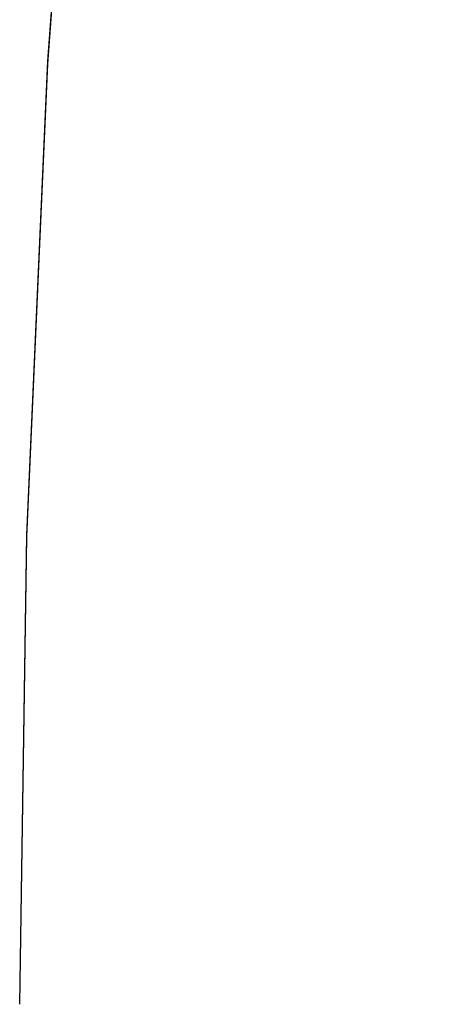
# Model space of a CAD drawing. Header units: metres. Extents: x 209848 to 209928, y 1182430 to 1182563.
# Tile 872 of 1056: x 209849.82 to 209850.064, y 1182499.063 to 1182499.63. Entities that reach past the tile are written whole.
import ezdxf

# ---------------------------------------------------------------- set-up
doc = ezdxf.new("R2010")
doc.units = ezdxf.units.M
doc.header["$MEASUREMENT"] = 0
doc.linetypes.add('DGN Style 2', pattern=[15.036391, 9.021834, -6.014556])
doc.layers.get('0').update_dxf_attribs({"color": 254})

# ---------------------------------------------------------------- blocks, each defined once
blk = doc.blocks.new('ATTEMP')
at = {"color": 5, "linetype": 'Continuous', "flags": 128}
for points in [[(-10.03617, 0.00166), (-10.03212, 0.27182), (-10.01996, 0.54459), (-9.99972, 0.81802), (-9.9714, 1.09182), (-9.93503, 1.36573), (-9.89063, 1.63945), (-9.8382, 1.91272), (-9.77779, 2.18525), (-9.70941, 2.45677), (-9.63311, 2.72701), (-9.54893, 2.9957), (-9.45691, 3.26257), (-9.35711, 3.52735), (-9.24958, 3.78978), (-9.1344, 4.0496), (-9.01163, 4.30656), (-8.88137, 4.56039), (-8.74832, 4.80442), (-8.618, 5.04051), (-8.48761, 5.2758), (-8.35719, 5.51033)], [(-10.03617, 0.00165), (-10.03212, 0.27151), (-10.02, 0.54397), (-9.9998, 0.81708), (-9.97155, 1.09057), (-9.93526, 1.36416), (-9.89096, 1.63758), (-9.83865, 1.91054), (-9.77838, 2.18276), (-9.71016, 2.45399), (-9.63403, 2.72394), (-9.55004, 2.99234), (-9.45822, 3.25892), (-9.35865, 3.52343), (-9.25136, 3.7856), (-9.13643, 4.04517), (-9.01394, 4.30189), (-8.88397, 4.5555), (-8.74659, 4.80575), (-8.60191, 5.05241), (-8.45003, 5.29522)], [(-10.03617, 0.00165), (-10.03214, 0.27105), (-10.02005, 0.54303), (-9.99992, 0.81568), (-9.97177, 1.0887), (-9.93561, 1.36182), (-9.89145, 1.63477), (-9.83933, 1.90727), (-9.77925, 2.17905), (-9.71127, 2.44983), (-9.6354, 2.71933), (-9.55169, 2.98731), (-9.46019, 3.25348), (-9.36094, 3.51758), (-9.25402, 3.77936), (-9.13948, 4.03855), (-9.01739, 4.29491), (-8.88785, 4.54818), (-8.75093, 4.79811), (-8.60672, 5.04446), (-8.45534, 5.28699)], [(-10.03617, 0.00165), (-10.03213, 0.27138), (-10.02001, 0.5437), (-9.99984, 0.81668), (-9.97161, 1.09004), (-9.93536, 1.36349), (-9.8911, 1.63678), (-9.83885, 1.9096), (-9.77863, 2.1817), (-9.71047, 2.4528), (-9.63442, 2.72262), (-9.55051, 2.9909), (-9.45879, 3.25737), (-9.3593, 3.52176), (-9.25212, 3.78382), (-9.13731, 4.04328), (-9.01493, 4.29989), (-8.88508, 4.5534), (-8.74783, 4.80357), (-8.60329, 5.05013), (-8.45155, 5.29287)], [(-10.03617, 0.00165), (-10.03213, 0.27131), (-10.02002, 0.54355), (-9.99986, 0.81645), (-9.97165, 1.08974), (-9.93542, 1.36312), (-9.89118, 1.63633), (-9.83895, 1.90909), (-9.77877, 2.18111), (-9.71065, 2.45214), (-9.63464, 2.72189), (-9.55077, 2.9901), (-9.4591, 3.2565), (-9.35967, 3.52083), (-9.25254, 3.78283), (-9.13779, 4.04223), (-9.01548, 4.29878), (-8.88569, 4.55224), (-8.74852, 4.80235), (-8.60405, 5.04887), (-8.45239, 5.29156)], [(-10.03617, 0.00165), (-10.03213, 0.2712), (-10.02003, 0.54334), (-9.99988, 0.81614), (-9.9717, 1.08932), (-9.93549, 1.3626), (-9.89129, 1.63571), (-9.8391, 1.90836), (-9.77896, 2.18029), (-9.7109, 2.45121), (-9.63494, 2.72087), (-9.55114, 2.98898), (-9.45953, 3.25529), (-9.36018, 3.51953), (-9.25313, 3.78144), (-9.13846, 4.04076), (-9.01624, 4.29723), (-8.88656, 4.55061), (-8.74948, 4.80065), (-8.60512, 5.0471), (-8.45357, 5.28973)], [(-10.03617, 0.00165), (-10.03214, 0.27105), (-10.02005, 0.54303), (-9.99992, 0.81568), (-9.97177, 1.0887), (-9.93561, 1.36182), (-9.89145, 1.63477), (-9.83933, 1.90727), (-9.77925, 2.17905), (-9.71127, 2.44983), (-9.6354, 2.71933), (-9.55169, 2.98731), (-9.46019, 3.25348), (-9.36094, 3.51758), (-9.25402, 3.77936), (-9.13948, 4.03855), (-9.01739, 4.29491), (-8.88785, 4.54818), (-8.75093, 4.79811), (-8.60672, 5.04446), (-8.45534, 5.28699)], [(-10.03617, 0.00165), (-10.03214, 0.27105), (-10.02005, 0.54303), (-9.99992, 0.81568), (-9.97177, 1.0887), (-9.93561, 1.36182), (-9.89145, 1.63477), (-9.83933, 1.90727), (-9.77925, 2.17905), (-9.71127, 2.44983), (-9.6354, 2.71933), (-9.55169, 2.98731), (-9.46019, 3.25348), (-9.36094, 3.51758), (-9.25402, 3.77936), (-9.13948, 4.03855), (-9.01739, 4.29491), (-8.88785, 4.54818), (-8.75093, 4.79811), (-8.60672, 5.04446), (-8.45534, 5.28699)]]:
    blk.add_lwpolyline(points, dxfattribs=at)

msp = doc.modelspace()

# ---------------------------------------------------------------- block references
at = {"color": 1, "linetype": 'DGN Style 2'}
msp.add_blockref('ATTEMP', (209859.85591, 1182499.06107), dxfattribs=at)

doc.saveas('drawing.dxf')
